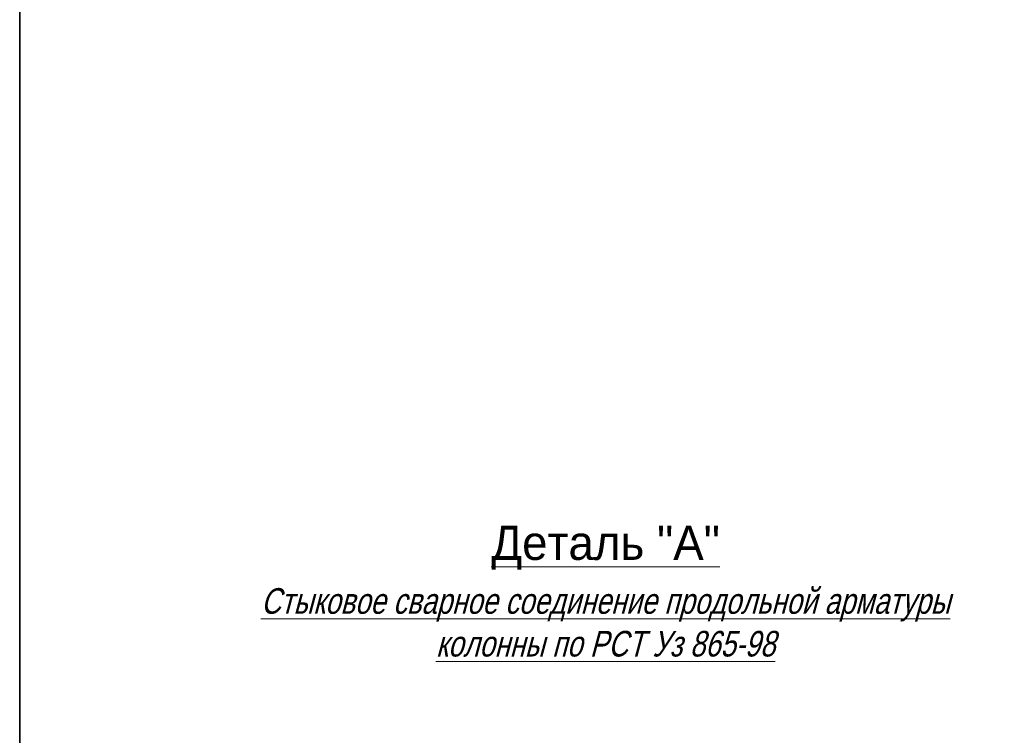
# Model space of a CAD drawing. Header units: millimetres. Extents: x -33345 to 4712671, y -3392 to 121473.
# Tile 460 of 656: x 2293552 to 2304114, y 84063 to 91738. Entities that reach past the tile are written whole.
import ezdxf
from ezdxf.enums import TextEntityAlignment as Align

# ---------------------------------------------------------------- set-up
doc = ezdxf.new("R2010")
doc.units = ezdxf.units.MM
doc.layers.add('ACO-текст', color=7, linetype='Continuous', lineweight=20)
doc.styles.add('RUSS', font='RUSS.shx', dxfattribs={"width": 0.8, "oblique": 15, "height": 250})

# ---------------------------------------------------------------- blocks, each defined once
blk = doc.blocks.new('Qwet')
at = {"lineweight": 35}
blk.add_lwpolyline([(352715, -737112), (409615, -737112), (409615, -696112), (352715, -696112)], close=True, dxfattribs=at)
blk = doc.blocks.new('asdfsad')
at = {"layer": 'ACO-текст', "style": 'RUSS'}
blk.add_text('%%UДеталь "А"', height=400, dxfattribs=at).set_placement((1260131.4, -406931.4), align=Align.CENTER)
at = {"layer": 'ACO-текст', "insert": (1260131.4, -407262.2), "char_height": 300, "width": 8870.152, "attachment_point": 2, "style": 'RUSS'}
blk.add_mtext('{\\LСтыковое сварное соединение продольной арматуры колонны по РСТ Уз 865-98}', dxfattribs=at)

msp = doc.modelspace()

# ---------------------------------------------------------------- block references
at = {"rotation": 270}
msp.add_blockref('Qwet', (3030664.059, 454616.444, 1359241.5), dxfattribs=at)
at = {"lineweight": 25, "xscale": 0.9162906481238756, "yscale": 0.9162906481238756, "zscale": 0.9162906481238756}
msp.add_blockref('asdfsad', (1145190.092, 458811.149, 1359241.5), dxfattribs=at)

doc.saveas('drawing.dxf')
